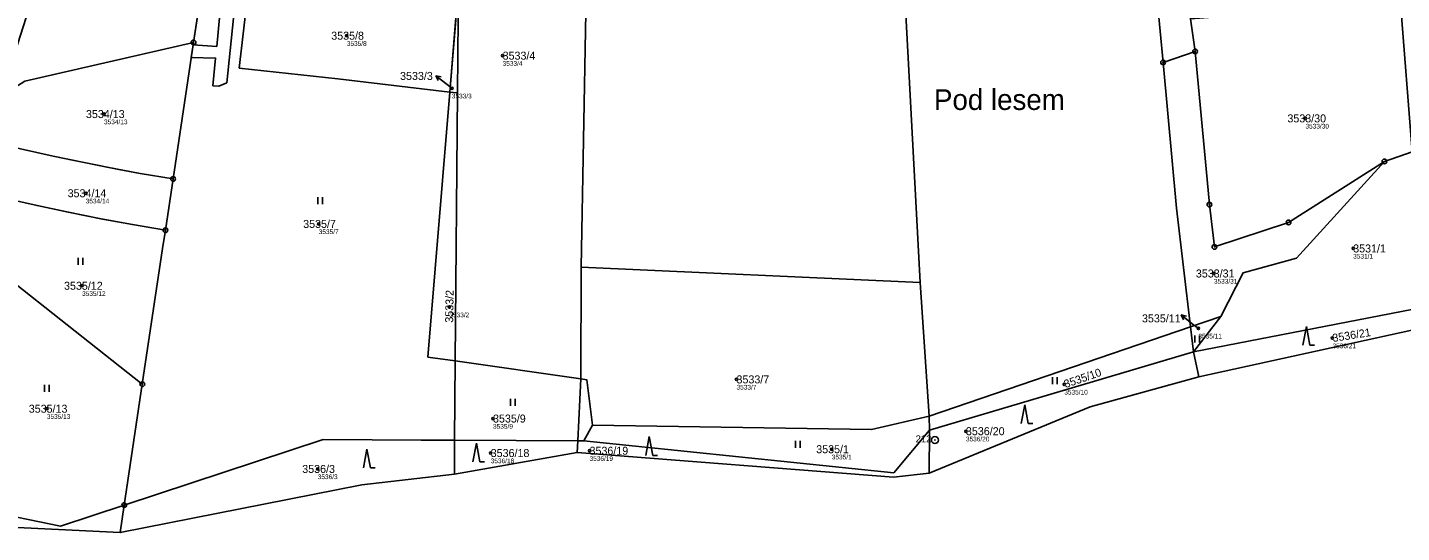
# Model space of a CAD drawing. Extents: x -761174 to -757114, y -1063806 to -1059397.
# Drawn here: x -757973.9 to -757681.9, y -1060835.1 to -1060727.7 of the extents above; entities that cross this region are included whole.
import ezdxf

# ---------------------------------------------------------------- set-up
doc = ezdxf.new("R2010")
doc.units = 0
for name, color, linetype in [('Definiční body', 7, 'Continuous'), ('Hranice parcel', 7, 'Continuous'), ('Parcelní čísla', 7, 'Continuous'), ('Polygon parcely', 7, 'Continuous'), ('Pop  PČ popisy', 7, 'Continuous'), ('Vnitřní kresba', 7, 'Continuous'), ('Věcná břemena k části', 7, 'Continuous'), ('Značky bodu BP', 7, 'Continuous'), ('Značky kultur', 7, 'Continuous')]:
    doc.layers.add(name, color=color, linetype=linetype)

msp = doc.modelspace()

# ---------------------------------------------------------------- linework, layer by layer
at = {"layer": 'Definiční body'}
for centre in [(-757906.02, -1060729.5), (-757872.91, -1060733.74), (-757883.7, -1060740.66), (-757957.61, -1060746.15), (-757702.31, -1060747.07), (-757961.5, -1060762.98), (-757911.98, -1060769.5), (-757692.17, -1060774.71), (-757721.76, -1060780.03), (-757962.27, -1060782.64), (-757884.22, -1060787.18), (-757725.06, -1060791.69), (-757696.57, -1060793.76), (-757823.21, -1060802.54), (-757753.56, -1060803.6), (-757969.76, -1060808.77), (-757874.95, -1060810.86), (-757774.46, -1060813.55), (-757875.44, -1060818.19), (-757854.44, -1060817.7), (-757802.96, -1060817.38), (-757912.19, -1060821.57)]:
    msp.add_circle(centre, 0.25, dxfattribs=at)
at = {"layer": 'Hranice parcel'}
for p, q in [((-757935.99, -1060713.58), (-757938.59, -1060730.92)), ((-757882.31, -1060719.31), (-757884.14, -1060741.47)), ((-757882.5, -1060741.67), (-757882.36, -1060725.8)), ((-757856.19, -1060778.71), (-757855.21, -1060724.56)), ((-757725.76, -1060732.84), (-757726.77, -1060725.92)), ((-757942.93, -1060759.95), (-757938.59, -1060730.92)), ((-757732.57, -1060735.17), (-757725.76, -1060732.84)), ((-757882.5, -1060741.67), (-757884.14, -1060741.47)), ((-757882.97, -1060798.62), (-757882.5, -1060741.67)), ((-757679.67, -1060754.21), (-757685.54, -1060756.23)), ((-757705.9, -1060769.19), (-757685.54, -1060756.23)), ((-757944.56, -1060770.83), (-757942.93, -1060759.95)), ((-757856.32, -1060802.45), (-757856.19, -1060778.71)), ((-757856.19, -1060778.71), (-757784.2, -1060781.97)), ((-757784.2, -1060781.97), (-757782.25, -1060810.32)), ((-757726.12, -1060796.69), (-757677.13, -1060787.16)), ((-757720.27, -1060789.19), (-757726.74, -1060791.4)), ((-757720.27, -1060789.19), (-757726.12, -1060796.69)), ((-757782.25, -1060810.32), (-757726.74, -1060791.4)), ((-757726.12, -1060796.69), (-757726.74, -1060791.4)), ((-757676.8, -1060791.47), (-757724.95, -1060802)), ((-757883.11, -1060815.46), (-757882.97, -1060798.62)), ((-757882.97, -1060798.62), (-757856.32, -1060802.45)), ((-757782.23, -1060813.36), (-757726.12, -1060796.69)), ((-757724.95, -1060802), (-757726.12, -1060796.69)), ((-757949.47, -1060803.57), (-757953.31, -1060829.24)), ((-757856.32, -1060802.45), (-757856.92, -1060815.62)), ((-757782.23, -1060813.36), (-757782.25, -1060810.32)), ((-757782.28, -1060822.44), (-757782.23, -1060813.36)), ((-757883.17, -1060822.71), (-757883.11, -1060815.46)), ((-757883.11, -1060815.46), (-757856.92, -1060815.62)), ((-757857.04, -1060818.1), (-757856.92, -1060815.62)), ((-757857.04, -1060818.1), (-757883.17, -1060822.71)), ((-757954.18, -1060835.08), (-757953.31, -1060829.24))]:
    msp.add_line(p, q, dxfattribs=at)
for points in [[(-757790.24, -1060618.08), (-757788.63, -1060698.36), (-757784.2, -1060781.97)], [(-757732.57, -1060735.17), (-757735.07, -1060708.49), (-757736.5, -1060649.13)], [(-757884.14, -1060741.47), (-757907.95, -1060738.65), (-757928.86, -1060736.39), (-757926.37, -1060714.47)], [(-757938.59, -1060730.92), (-757974.46, -1060739.15), (-757978.67, -1060741.85)], [(-757725.76, -1060732.84), (-757722.72, -1060765.4), (-757721.67, -1060774.38), (-757705.9, -1060769.19)], [(-757726.74, -1060791.4), (-757729.68, -1060766.13), (-757732.57, -1060735.17)], [(-757884.14, -1060741.47), (-757888.78, -1060797.79), (-757882.97, -1060798.62)], [(-757975.38, -1060753.53), (-757968.43, -1060755.09), (-757963.94, -1060756.04), (-757956.95, -1060757.45), (-757949.95, -1060758.75), (-757942.93, -1060759.95)], [(-757685.54, -1060756.23), (-757704.19, -1060776.81), (-757715.56, -1060779.9), (-757720.27, -1060789.19)], [(-757978.75, -1060764.03), (-757971.82, -1060765.61), (-757965.52, -1060766.95), (-757958.55, -1060768.34), (-757951.56, -1060769.64), (-757944.56, -1060770.83)], [(-757949.47, -1060803.57), (-757945.15, -1060774.74), (-757944.56, -1060770.83)], [(-757985.5, -1060773.04), (-757982.81, -1060777.25), (-757949.47, -1060803.57)], [(-757724.95, -1060802), (-757748.08, -1060808.35), (-757782.28, -1060822.44)], [(-757782.25, -1060810.32), (-757794.51, -1060813.21), (-757853.82, -1060812.24), (-757855.05, -1060802.63), (-757856.32, -1060802.45)], [(-757954.18, -1060835.08), (-757980.48, -1060833.79), (-758052.53, -1060808.52)], [(-757856.92, -1060815.62), (-757855.68, -1060815.63), (-757789.8, -1060822.37), (-757782.23, -1060813.36)], [(-757953.31, -1060829.24), (-757911.04, -1060815.3), (-757890.24, -1060815.42), (-757883.11, -1060815.46)], [(-757782.28, -1060822.44), (-757789.87, -1060823.31), (-757857.04, -1060818.1)], [(-757883.17, -1060822.71), (-757902.8, -1060824.92), (-757954.18, -1060835.08)], [(-757953.31, -1060829.24), (-757966.85, -1060833.71), (-757985.1, -1060829.97)]]:
    msp.add_lwpolyline(points, dxfattribs=at)
at = {"layer": 'Polygon parcely'}
for points in [[(-757789.72, -1060612.27), (-757790.24, -1060618.08), (-757788.63, -1060698.36), (-757784.2, -1060781.97), (-757782.25, -1060810.32), (-757726.74, -1060791.4), (-757729.68, -1060766.13), (-757732.57, -1060735.17), (-757735.07, -1060708.49), (-757736.5, -1060649.13), (-757732.41, -1060590.05), (-757754.06, -1060584.22), (-757773.07, -1060580.27), (-757787.16, -1060578.67), (-757789.17, -1060606.19)], [(-757724.49, -1060591.97), (-757732.41, -1060590.05), (-757736.5, -1060649.13), (-757735.07, -1060708.49), (-757732.57, -1060735.17), (-757725.76, -1060732.84), (-757726.77, -1060725.92), (-757729.4, -1060707.95), (-757730.03, -1060699.57), (-757732.03, -1060672.99), (-757733.81, -1060649.31), (-757732.3, -1060627.55), (-757730.12, -1060596.12)], [(-757784.2, -1060781.97), (-757788.63, -1060698.36), (-757790.24, -1060618.08), (-757792.61, -1060618.84), (-757792.44, -1060654.13), (-757791.58, -1060697.5), (-757797.97, -1060697.23), (-757822.51, -1060696.1), (-757855.49, -1060694.61), (-757855.21, -1060724.56), (-757856.19, -1060778.71)], [(-757978.67, -1060741.85), (-757974.46, -1060739.15), (-757938.59, -1060730.92), (-757935.99, -1060713.58), (-757966.49, -1060701.69), (-757977.16, -1060734.94), (-757981.72, -1060737.87)], [(-757911.04, -1060815.3), (-757890.24, -1060815.42), (-757883.11, -1060815.46), (-757882.97, -1060798.62), (-757888.78, -1060797.79), (-757884.14, -1060741.47), (-757907.95, -1060738.65), (-757928.86, -1060736.39), (-757926.37, -1060714.47), (-757932.2, -1060713.34), (-757935.9, -1060712.99), (-757935.99, -1060713.58), (-757938.59, -1060730.92), (-757942.93, -1060759.95), (-757944.56, -1060770.83), (-757945.15, -1060774.74), (-757949.47, -1060803.57), (-757953.31, -1060829.24)], [(-757882.31, -1060719.31), (-757910.58, -1060717.34), (-757926.37, -1060714.47), (-757928.86, -1060736.39), (-757907.95, -1060738.65), (-757884.14, -1060741.47)], [(-757882.31, -1060719.31), (-757884.14, -1060741.47), (-757882.5, -1060741.67), (-757882.36, -1060725.8), (-757882.35, -1060725.07)], [(-757685.54, -1060756.23), (-757679.67, -1060754.21), (-757682.11, -1060722.56), (-757726.77, -1060725.92), (-757725.76, -1060732.84), (-757722.72, -1060765.4), (-757721.67, -1060774.38), (-757705.9, -1060769.19)], [(-757856.19, -1060778.71), (-757855.21, -1060724.56), (-757882.35, -1060725.07), (-757882.36, -1060725.8), (-757882.5, -1060741.67), (-757882.97, -1060798.62), (-757856.32, -1060802.45)], [(-757980.52, -1060750.29), (-757979.53, -1060752.55), (-757977.2, -1060753.1), (-757975.38, -1060753.53), (-757968.43, -1060755.09), (-757963.94, -1060756.04), (-757956.95, -1060757.45), (-757949.95, -1060758.75), (-757942.93, -1060759.95), (-757938.59, -1060730.92), (-757974.46, -1060739.15), (-757978.67, -1060741.85)], [(-757732.57, -1060735.17), (-757729.68, -1060766.13), (-757726.74, -1060791.4), (-757720.27, -1060789.19), (-757715.56, -1060779.9), (-757704.19, -1060776.81), (-757685.54, -1060756.23), (-757705.9, -1060769.19), (-757721.67, -1060774.38), (-757722.72, -1060765.4), (-757725.76, -1060732.84)], [(-757882.97, -1060798.62), (-757882.5, -1060741.67), (-757884.14, -1060741.47), (-757888.78, -1060797.79)], [(-757944.56, -1060770.83), (-757942.93, -1060759.95), (-757949.95, -1060758.75), (-757954.47, -1060757.92), (-757961.46, -1060756.55), (-757968.43, -1060755.09), (-757975.38, -1060753.53), (-757977.2, -1060753.1), (-757978.75, -1060759.71), (-757983.3, -1060762.97), (-757978.75, -1060764.03), (-757971.82, -1060765.61), (-757965.52, -1060766.95), (-757958.55, -1060768.34), (-757951.56, -1060769.64)], [(-757720.27, -1060789.19), (-757726.12, -1060796.69), (-757677.13, -1060787.16), (-757679.67, -1060754.21), (-757685.54, -1060756.23), (-757704.19, -1060776.81), (-757715.56, -1060779.9)], [(-757983.89, -1060765.66), (-757985.5, -1060773.04), (-757982.81, -1060777.25), (-757949.47, -1060803.57), (-757945.15, -1060774.74), (-757944.56, -1060770.83), (-757951.56, -1060769.64), (-757957.9, -1060768.47), (-757964.87, -1060767.09), (-757971.82, -1060765.61), (-757978.75, -1060764.03), (-757983.3, -1060762.97)], [(-757949.47, -1060803.57), (-757982.81, -1060777.25), (-757985.5, -1060773.04), (-757989.94, -1060775.38), (-757987.02, -1060779.95), (-757985.1, -1060829.97), (-757966.85, -1060833.71), (-757953.31, -1060829.24)], [(-757782.25, -1060810.32), (-757784.2, -1060781.97), (-757856.19, -1060778.71), (-757856.32, -1060802.45), (-757855.05, -1060802.63), (-757853.82, -1060812.24), (-757794.51, -1060813.21)], [(-757676.8, -1060791.47), (-757677.13, -1060787.16), (-757726.12, -1060796.69), (-757724.95, -1060802)], [(-757726.74, -1060791.4), (-757726.12, -1060796.69), (-757720.27, -1060789.19)], [(-757726.12, -1060796.69), (-757726.74, -1060791.4), (-757782.25, -1060810.32), (-757782.23, -1060813.36)], [(-757856.92, -1060815.62), (-757856.32, -1060802.45), (-757882.97, -1060798.62), (-757883.11, -1060815.46)], [(-757726.12, -1060796.69), (-757782.23, -1060813.36), (-757782.28, -1060822.44), (-757748.08, -1060808.35), (-757724.95, -1060802)], [(-757782.23, -1060813.36), (-757782.25, -1060810.32), (-757794.51, -1060813.21), (-757853.82, -1060812.24), (-757855.05, -1060802.63), (-757856.32, -1060802.45), (-757856.92, -1060815.62), (-757855.68, -1060815.63), (-757789.8, -1060822.37)], [(-758023.9, -1060815.4), (-758039.02, -1060808.45), (-758052.53, -1060808.52), (-757980.48, -1060833.79), (-757954.18, -1060835.08), (-757953.31, -1060829.24), (-757966.85, -1060833.71), (-757985.1, -1060829.97), (-758008.77, -1060822.34)], [(-757782.23, -1060813.36), (-757789.8, -1060822.37), (-757855.68, -1060815.63), (-757856.92, -1060815.62), (-757857.04, -1060818.1), (-757789.87, -1060823.31), (-757782.28, -1060822.44)], [(-757883.17, -1060822.71), (-757883.11, -1060815.46), (-757890.24, -1060815.42), (-757911.04, -1060815.3), (-757953.31, -1060829.24), (-757954.18, -1060835.08), (-757902.8, -1060824.92)], [(-757857.04, -1060818.1), (-757856.92, -1060815.62), (-757883.11, -1060815.46), (-757883.17, -1060822.71)]]:
    msp.add_lwpolyline(points, close=True, dxfattribs=at)
msp.add_lwpolyline([(-757676.8, -1060791.47), (-757724.95, -1060802), (-757748.08, -1060808.35), (-757782.28, -1060822.44), (-757789.87, -1060823.31), (-757857.04, -1060818.1), (-757883.17, -1060822.71), (-757902.8, -1060824.92), (-757954.18, -1060835.08), (-757980.48, -1060833.79)], dxfattribs=at)
at = {"layer": 'Pop  PČ popisy'}
for p, q in [((-757884.71, -1060739.88), (-757887.08, -1060738.03)), ((-757887.08, -1060738.03), (-757885.98, -1060738.25)), ((-757887.08, -1060738.03), (-757886.59, -1060739.04)), ((-757883.7, -1060740.66), (-757884.71, -1060739.88)), ((-757726.35, -1060790.7), (-757728.71, -1060788.85)), ((-757728.71, -1060788.85), (-757727.62, -1060789.07)), ((-757728.71, -1060788.85), (-757728.23, -1060789.86)), ((-757725.06, -1060791.69), (-757726.35, -1060790.7))]:
    msp.add_line(p, q, dxfattribs=at)
at = {"layer": 'Vnitřní kresba'}
msp.add_line((-757853.82, -1060812.24), (-757855.68, -1060815.63), dxfattribs=at)
at = {"layer": 'Věcná břemena k části'}
msp.add_lwpolyline([(-757931.94, -1060713.39), (-757933.67, -1060731.77), (-757938.67, -1060731.47), (-757939.07, -1060734.15), (-757933.91, -1060734.27), (-757934.46, -1060740.13), (-757933.2, -1060740.25), (-757931.52, -1060739.48), (-757928.91, -1060713.98)], close=True, dxfattribs=at)
at = {"layer": 'Značky bodu BP'}
for centre, radius in [((-757938.59, -1060730.92), 0.5), ((-757938.59, -1060730.92), 0.0303), ((-757732.57, -1060735.17), 0.5), ((-757725.76, -1060732.84), 0.5), ((-757725.76, -1060732.84), 0.0303), ((-757732.57, -1060735.17), 0.0303), ((-757685.54, -1060756.23), 0.5), ((-757685.54, -1060756.23), 0.0303), ((-757942.93, -1060759.95), 0.5), ((-757942.93, -1060759.95), 0.0303), ((-757722.72, -1060765.4), 0.5), ((-757722.72, -1060765.4), 0.0303), ((-757705.9, -1060769.19), 0.5), ((-757705.9, -1060769.19), 0.0303), ((-757944.56, -1060770.83), 0.5), ((-757944.56, -1060770.83), 0.0303), ((-757721.67, -1060774.38), 0.5), ((-757721.67, -1060774.38), 0.0303), ((-757949.47, -1060803.57), 0.5), ((-757949.47, -1060803.57), 0.0303), ((-757781.05, -1060815.43), 0.75), ((-757781.05, -1060815.43), 0.03), ((-757953.31, -1060829.24), 0.5), ((-757953.31, -1060829.24), 0.0303)]:
    msp.add_circle(centre, radius, dxfattribs=at)
at = {"layer": 'Značky kultur'}
for p, q in [((-757912.16, -1060765.32), (-757912.16, -1060763.82)), ((-757911.16, -1060765.32), (-757911.16, -1060763.82)), ((-757963.14, -1060778.21), (-757963.14, -1060776.71)), ((-757962.14, -1060778.21), (-757962.14, -1060776.71)), ((-757725.85, -1060794.68), (-757725.85, -1060793.18)), ((-757724.85, -1060794.68), (-757724.85, -1060793.18)), ((-757702.12, -1060791.27), (-757702.87, -1060795.27)), ((-757701.37, -1060795.27), (-757702.12, -1060791.27)), ((-757701.37, -1060795.27), (-757700.37, -1060795.27)), ((-757970.28, -1060805.19), (-757970.28, -1060803.69)), ((-757969.28, -1060805.19), (-757969.28, -1060803.69)), ((-757756.05, -1060803.57), (-757756.05, -1060802.07)), ((-757755.05, -1060803.57), (-757755.05, -1060802.07)), ((-757871.25, -1060808.17), (-757871.25, -1060806.67)), ((-757870.25, -1060808.17), (-757870.25, -1060806.67)), ((-757761.96, -1060807.92), (-757762.71, -1060811.92)), ((-757761.21, -1060811.92), (-757761.96, -1060807.92)), ((-757761.21, -1060811.92), (-757760.21, -1060811.92)), ((-757878.49, -1060816.09), (-757879.24, -1060820.09)), ((-757877.74, -1060820.09), (-757878.49, -1060816.09)), ((-757841.74, -1060814.68), (-757842.49, -1060818.68)), ((-757840.99, -1060818.68), (-757841.74, -1060814.68)), ((-757810.71, -1060817.06), (-757810.71, -1060815.56)), ((-757809.71, -1060817.06), (-757809.71, -1060815.56)), ((-757901.73, -1060817.35), (-757902.48, -1060821.35)), ((-757900.98, -1060821.35), (-757901.73, -1060817.35)), ((-757840.99, -1060818.68), (-757839.99, -1060818.68)), ((-757900.98, -1060821.35), (-757899.98, -1060821.35)), ((-757877.74, -1060820.09), (-757876.74, -1060820.09))]:
    msp.add_line(p, q, dxfattribs=at)

# ---------------------------------------------------------------- texts
at = {"layer": 'Definiční body'}
for s, p in [('3535/8', (-757906.02, -1060731.66)), ('3533/4', (-757872.91, -1060735.9)), ('3533/3', (-757883.7, -1060742.82)), ('3534/13', (-757957.61, -1060748.31)), ('3533/30', (-757702.31, -1060749.23)), ('3534/14', (-757961.5, -1060765.14)), ('3535/7', (-757911.98, -1060771.66)), ('3531/1', (-757692.17, -1060776.87)), ('3533/31', (-757721.76, -1060782.19)), ('3535/12', (-757962.27, -1060784.8)), ('3533/2', (-757884.22, -1060789.34)), ('3535/11', (-757725.06, -1060793.85)), ('3536/21', (-757696.57, -1060795.92)), ('3533/7', (-757823.21, -1060804.7)), ('3535/10', (-757753.56, -1060805.76)), ('3535/13', (-757969.76, -1060810.93)), ('3535/9', (-757874.95, -1060813.02)), ('3536/20', (-757774.46, -1060815.71)), ('3536/18', (-757875.44, -1060820.35)), ('3536/19', (-757854.44, -1060819.86)), ('3535/1', (-757802.96, -1060819.54)), ('3536/3', (-757912.19, -1060823.73))]:
    msp.add_text(s, height=1, dxfattribs=at).set_placement(p)
at = {"layer": 'Parcelní čísla'}
for s, p in [('3535/8', (-757909.33, -1060730.35)), ('3533/4', (-757872.91, -1060734.59)), ('3533/3', (-757894.7, -1060738.9)), ('3534/13', (-757961.45, -1060747)), ('3533/30', (-757706.15, -1060747.92)), ('3534/14', (-757965.34, -1060763.83)), ('3535/7', (-757915.29, -1060770.35)), ('3531/1', (-757692.17, -1060775.56)), ('3533/31', (-757725.6, -1060780.88)), ('3535/12', (-757966.11, -1060783.49)), ('3535/11', (-757737.05, -1060790.42)), ('3533/7', (-757823.21, -1060803.39)), ('3535/13', (-757973.6, -1060809.62)), ('3535/9', (-757874.95, -1060811.71)), ('3536/20', (-757774.46, -1060814.4)), ('3535/1', (-757806.27, -1060818.23)), ('3536/18', (-757875.44, -1060819.04)), ('3536/19', (-757854.44, -1060818.55)), ('3536/3', (-757915.49, -1060822.42))]:
    msp.add_text(s, height=1.7, dxfattribs=at).set_placement(p)
for s, rotation, p in [('3533/2', 89, (-757883.43, -1060790.5)), ('3536/21', 9, (-757696.44, -1060794.6)), ('3535/10', 19, (-757753.28, -1060804.4))]:
    msp.add_text(s, height=1.7, rotation=rotation, dxfattribs=at).set_placement(p)
at = {"layer": 'Pop  PČ popisy'}
msp.add_text('Pod lesem', height=4.4, dxfattribs=at).set_placement((-757781.25, -1060745.28))
at = {"layer": 'Značky bodu BP'}
msp.add_text('212', height=1.5, dxfattribs=at).set_placement((-757785.15, -1060815.93))

doc.saveas('drawing.dxf')
